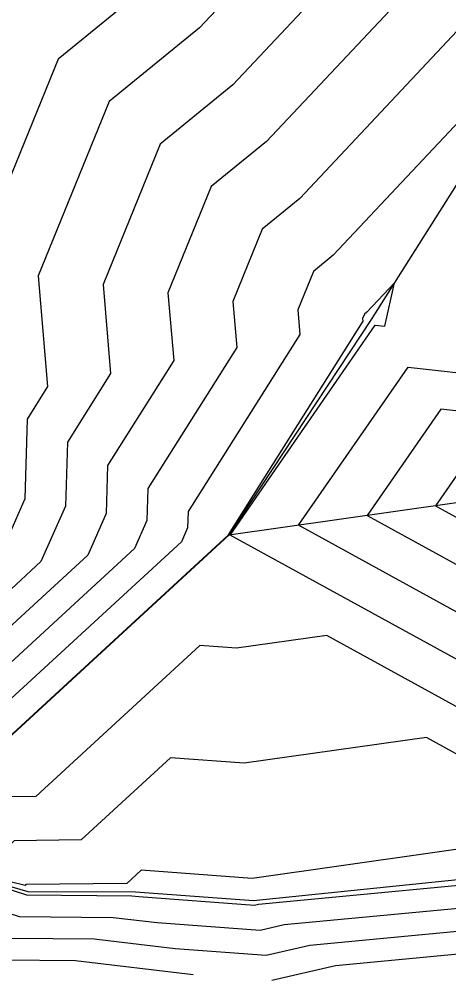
# Model space of a CAD drawing. Extents: x 2188792 to 2191981, y 386090 to 389710.
# Drawn here: x 2189433.14 to 2189448.35, y 386552.72 to 386586.49 of the extents above; entities that cross this region are included whole.
import ezdxf

# ---------------------------------------------------------------- set-up
doc = ezdxf.new("R2010")
doc.units = 0
for name, color, linetype in [('DTM Contours Major', 7, 'Continuous'), ('DTM Contours Minor', 7, 'Continuous'), ('PH Exist DTM Breakline', 7, 'Continuous')]:
    doc.layers.add(name, color=color, linetype=linetype)

msp = doc.modelspace()

# ---------------------------------------------------------------- linework, layer by layer
at = {"layer": 'DTM Contours Major'}
for points in [[(2189470.004, 386608.736), (2189467.331, 386607.389), (2189458.584, 386602.35), (2189457.643, 386601.107), (2189453.676, 386595.765), (2189452.417, 386594.102), (2189448.646, 386589.032), (2189447.205, 386587.809), (2189441.894, 386582.156), (2189439.945, 386580.566), (2189438.411, 386576.803), (2189438.614, 386574.416), (2189436.275, 386570.708), (2189436.224, 386569.01), (2189435.572, 386567.536), (2189432.027, 386564.28), (2189431.425, 386562.933), (2189430.71, 386561.621), (2189430.432, 386561.366), (2189428.659, 386561.102), (2189425.412, 386557.134), (2189429.288, 386551.741)], [(2189451.347, 386567.824), (2189456.702, 386570.367), (2189449.224, 386571.215), (2189447.883, 386569.278), (2189450.69, 386567.738), (2189451.347, 386567.824)], [(2189451.823, 386558.743), (2189447.56, 386561.082), (2189441.113, 386560.171), (2189438.502, 386560.363), (2189435.344, 386557.462), (2189432.973, 386557.435), (2189432.746, 386557.211), (2189428.013, 386558.36), (2189426.806, 386558.18), (2189426.317, 386557.583), (2189426.9, 386556.771), (2189433.142, 386554.756), (2189436.47, 386554.724), (2189438.024, 386554.539), (2189441.68, 386554.271), (2189442.524, 386554.467), (2189451.843, 386555.348)]]:
    msp.add_lwpolyline(points, dxfattribs=at)
at = {"layer": 'DTM Contours Minor'}
for points in [[(2189465.399, 386620.976), (2189466.611, 386613.289), (2189465.041, 386611.26), (2189456.214, 386606.175), (2189453.701, 386602.853), (2189450.99, 386599.203), (2189448.225, 386595.549), (2189445.671, 386592.116), (2189442.887, 386589.754), (2189439.526, 386586.176), (2189436.332, 386583.571), (2189433.818, 386577.404), (2189434.15, 386573.491), (2189433.427, 386572.345), (2189433.343, 386569.522), (2189432.258, 386567.07), (2189431.943, 386566.781), (2189430.942, 386564.541), (2189429.753, 386562.36), (2189429.705, 386562.316), (2189429.4, 386562.27), (2189425.05, 386556.954), (2189430.243, 386549.729)], [(2189467.304, 386620.598), (2189468.781, 386611.225), (2189468.216, 386610.493), (2189457.399, 386604.263), (2189455.672, 386601.98), (2189452.333, 386597.484), (2189450.321, 386594.826), (2189447.159, 386590.574), (2189445.046, 386588.781), (2189440.71, 386584.166), (2189438.139, 386582.069), (2189436.115, 386577.103), (2189436.382, 386573.953), (2189434.851, 386571.526), (2189434.783, 386569.266), (2189433.915, 386567.303), (2189431.985, 386565.53), (2189431.183, 386563.737), (2189430.231, 386561.99), (2189430.068, 386561.841), (2189429.029, 386561.686), (2189425.231, 386557.044), (2189429.765, 386550.735)], [(2189464.44, 386615.353), (2189461.867, 386612.026), (2189455.029, 386608.087), (2189451.73, 386603.726), (2189449.647, 386600.922), (2189446.129, 386596.273), (2189444.184, 386593.657), (2189440.727, 386590.726), (2189438.342, 386588.187), (2189434.526, 386585.074), (2189431.522, 386577.704), (2189431.788, 386574.568), (2189432.045, 386573.079), (2189432.038, 386569.843), (2189432.145, 386569.642), (2189431.425, 386567.073), (2189430.473, 386564.936), (2189429.291, 386562.765), (2189429.289, 386562.76), (2189429.274, 386562.677), (2189428.812, 386561.875), (2189427.759, 386560.397), (2189424.869, 386556.865), (2189430.72, 386548.723)], [(2189470.004, 386605.699), (2189461.211, 386601.269), (2189459.769, 386600.438), (2189459.614, 386600.233), (2189455.019, 386594.046), (2189454.513, 386593.378), (2189450.134, 386587.49), (2189449.365, 386586.837), (2189443.078, 386580.145), (2189441.751, 386579.063), (2189440.708, 386576.503), (2189440.845, 386574.878), (2189437.698, 386569.889), (2189437.665, 386568.754), (2189437.229, 386567.769), (2189432.069, 386563.029), (2189431.667, 386562.129), (2189431.189, 386561.252), (2189430.795, 386560.891), (2189428.288, 386560.517), (2189425.593, 386557.224), (2189428.81, 386552.747), (2189432.075, 386551.693)], [(2189451.524, 386585.865), (2189444.262, 386578.135), (2189443.558, 386577.561), (2189443.004, 386576.202), (2189443.077, 386575.34), (2189439.122, 386569.071), (2189439.105, 386568.498), (2189438.885, 386568.002), (2189432.111, 386561.778), (2189431.908, 386561.325), (2189431.667, 386560.883), (2189431.159, 386560.416), (2189427.917, 386559.933), (2189425.774, 386557.314), (2189428.333, 386553.753), (2189432.342, 386552.459)], [(2189451.37, 386562.341), (2189440.61, 386568.244), (2189445.75, 386575.669), (2189446.092, 386575.631), (2189446.424, 386577.166), (2189445.446, 386576.124), (2189445.364, 386576.058), (2189445.301, 386575.902), (2189445.309, 386575.802), (2189440.546, 386568.252), (2189440.546, 386568.243), (2189440.542, 386568.235), (2189432.153, 386560.528), (2189432.15, 386560.521), (2189432.146, 386560.513), (2189431.876, 386560.265), (2189431.528, 386559.922), (2189431.478, 386559.934), (2189427.547, 386559.349), (2189425.955, 386557.403), (2189427.855, 386554.759), (2189432.609, 386553.224), (2189435.143, 386553.2), (2189439.308, 386552.704)], [(2189458.677, 386569.265), (2189462.606, 386571.052), (2189454.779, 386577.254), (2189453.658, 386572.066), (2189448.066, 386572.7), (2189445.458, 386568.933), (2189450.917, 386565.939), (2189452.194, 386566.108), (2189457.082, 386568.429), (2189458.677, 386569.265)], [(2189451.143, 386564.14), (2189443.034, 386568.589), (2189446.908, 386574.184), (2189449.875, 386573.848)], [(2189451.597, 386560.542), (2189444.036, 386564.69), (2189440.839, 386564.238), (2189439.544, 386564.333), (2189433.736, 386558.997), (2189432.56, 386558.984), (2189432.137, 386558.566), (2189429.745, 386559.147), (2189427.176, 386558.765), (2189426.136, 386557.493), (2189427.378, 386555.765), (2189432.875, 386553.99), (2189435.806, 386553.962), (2189438.666, 386553.622), (2189441.882, 386553.386), (2189443.434, 386553.745), (2189451.632, 386554.52)], [(2189451.084, 386557.474), (2189441.387, 386556.104), (2189437.459, 386556.392), (2189436.952, 386555.926), (2189433.385, 386555.886), (2189433.355, 386555.856), (2189429.398, 386556.816), (2189433.409, 386555.522), (2189437.133, 386555.486), (2189437.383, 386555.457), (2189441.478, 386555.156), (2189441.614, 386555.188), (2189452.054, 386556.175)], [(2189442.084, 386552.501), (2189444.344, 386553.024), (2189451.421, 386553.693), (2189453.728, 386554.227), (2189456.725, 386554.624), (2189460.031, 386554.041), (2189467.193, 386557.486), (2189468.873, 386557.486), (2189471.069, 386556.862), (2189472.531, 386556.04), (2189475.529, 386554.956), (2189482.384, 386550.202)]]:
    msp.add_lwpolyline(points, dxfattribs=at)
at = {"layer": 'PH Exist DTM Breakline'}
for points in [[(2189460.003, 386600.061), (2189455.92, 386592.893), (2189451.837, 386585.724), (2189445.6, 386575.863), (2189440.57, 386568.238), (2189432.154, 386560.507), (2189431.515, 386559.951)], [(2189546.568, 386546.585), (2189539.667, 386546.896), (2189532.765, 386547.207), (2189525.864, 386547.517), (2189514.688, 386551.02), (2189507.636, 386554.46), (2189500.585, 386557.9), (2189493.533, 386561.34), (2189482.736, 386567.743), (2189478.012, 386569.482), (2189472.745, 386569.813), (2189463.854, 386571.197), (2189457.152, 386570.42), (2189450.45, 386569.642), (2189440.57, 386568.238)], [(2189426.477, 386557.662), (2189433.451, 386555.642), (2189437.26, 386555.632), (2189441.44, 386555.326), (2189452.116, 386556.417), (2189456.677, 386557.021), (2189467.639, 386562.482), (2189470.242, 386562.483), (2189473.67, 386561.563), (2189475.977, 386560.325), (2189487.141, 386553.131), (2189496.401, 386546.159)]]:
    msp.add_lwpolyline(points, dxfattribs=at)

doc.saveas('drawing.dxf')
